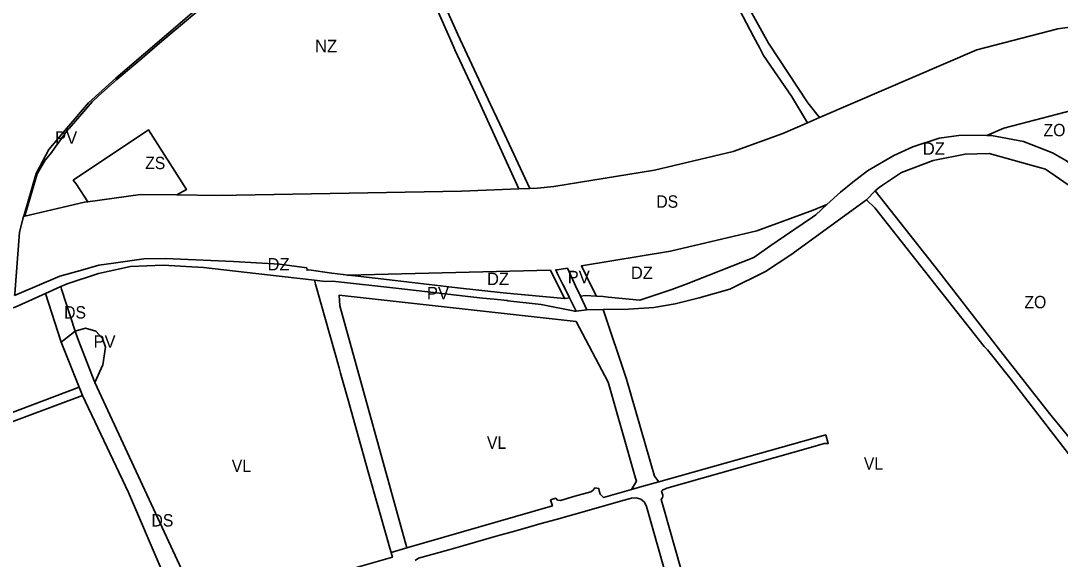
# Model space of a CAD drawing. Extents: x -650451 to -642268, y -1075216 to -1066610.
# Drawn here: x -649315 to -648056, y -1069613 to -1068961 of the extents above; entities that cross this region are included whole.
import ezdxf

# ---------------------------------------------------------------- set-up
doc = ezdxf.new("R2010")
doc.units = 0
doc.header["$LTSCALE"] = 6
doc.layers.add('1', color=7, linetype='Continuous', lineweight=35)
doc.layers.add('2', color=7, linetype='Continuous')
doc.layers.add('3', color=7, linetype='Continuous')

msp = doc.modelspace()

# ---------------------------------------------------------------- linework, layer by layer
at = {"layer": '1'}
for p, q in [((-649198.62, -1069032.08), (-649199.47, -1069030.73)), ((-648347.522, -1069078.405), (-648362.06, -1069084.664)), ((-648698.04, -1069163.983), (-648711.546, -1069164.545)), ((-648290.39, -1069177.69), (-648280.1, -1069166.97)), ((-649309.726, -1069197.515), (-649310.915, -1069197.791)), ((-649284.695, -1069291.033), (-649266.331, -1069282.804)), ((-649265.774, -1069350.068), (-649284.695, -1069291.033)), ((-648609.304, -1069310.668), (-648629.16, -1069310.91)), ((-649244.08, -1069404.753), (-649240.202, -1069414.528)), ((-649224.868, -1069398.944), (-649097.42, -1069673.33)), ((-649240.202, -1069414.528), (-649431.761, -1069486.57)), ((-648866.17, -1069604.48), (-648847.097, -1069598.995))]:
    msp.add_line(p, q, dxfattribs=at)
for points in [[(-648347.522, -1069078.405), (-648361.43, -1069060.64), (-648409.15, -1068988.44), (-648451.76, -1068910.91), (-648486.25, -1068831.83), (-648514.35, -1068741.53), (-648541.89, -1068618.64), (-648541.25, -1068592.3)], [(-648557.4, -1068599.9), (-648564.73, -1068604), (-648674.69, -1068668.8), (-648708.71, -1068688.85), (-648716.74, -1068693.46), (-648741.55, -1068707.69), (-648760.84, -1068718.03), (-648869.79, -1068776.47), (-648867.58, -1068796.62), (-648859.8, -1068812.06), (-648854.89, -1068822.63), (-648852.55, -1068827.68), (-648849.09, -1068835.12), (-648812.73, -1068917.03), (-648810.64, -1068921.71), (-648787.09, -1068974.36), (-648785.58, -1068977.74), (-648745.7, -1069062.33), (-648734.54, -1069086.13), (-648698.04, -1069163.983)], [(-648557.4, -1068599.9), (-648537.29, -1068681.95), (-648521.92, -1068750.34), (-648488.09, -1068854.16), (-648461.22, -1068915.44), (-648427.21, -1068980.13), (-648419.78, -1068994.25), (-648415.29, -1069003.16), (-648381.44, -1069052.48), (-648362.06, -1069084.664)], [(-648708.14, -1068679.23), (-648706.14, -1068683.36), (-648879.2, -1068778.3), (-648882.31, -1068780.07), (-648885.94, -1068782.12), (-648888.9, -1068783.8), (-648961.39, -1068831.77), (-649004.08, -1068863.3), (-649199.47, -1069030.73)], [(-648711.546, -1069164.545), (-648759.9, -1069058.37), (-648764.25, -1069048.81), (-648788.89, -1068996.52), (-648790.76, -1068992.26), (-648819.77, -1068926.23), (-648864.83, -1068826.73), (-648869.75, -1068816.27), (-648877.31, -1068801.52), (-648886.59, -1068786.97), (-648894.64, -1068791.12), (-648932.55, -1068815.43), (-648973.2, -1068842.87), (-648994.26, -1068858.51), (-649018.29, -1068878.25), (-649044.87, -1068900.96), (-649101.57, -1068950.24), (-649143.75, -1068986.04), (-649167.77, -1069006.42), (-649198.62, -1069032.08)], [(-648038.596, -1068968.281), (-648038.596, -1068968.284), (-648038.596, -1068968.284), (-648038.746, -1068968.301), (-648058.764, -1068970.927), (-648156.739, -1068996.273), (-648347.522, -1069078.405)], [(-649310.915, -1069197.791), (-649295.92, -1069146.18), (-649280.63, -1069116.87), (-649258.79, -1069091.17), (-649232.77, -1069060.44), (-649199.47, -1069030.73)], [(-649198.62, -1069032.08), (-649220.86, -1069052.39), (-649228.27, -1069059.17), (-649256.17, -1069091.73), (-649257.48, -1069092.31), (-649278.72, -1069122.09), (-649285.3, -1069130.07), (-649294.92, -1069146.36), (-649297.02, -1069153.17), (-649307.72, -1069190.58), (-649309.726, -1069197.515)], [(-648040.705, -1069069.547), (-648124.327, -1069091.181), (-648144.866, -1069099.987)], [(-649233.504, -1069180.181), (-649247.74, -1069158.71), (-649251.307, -1069154.155), (-649159.9, -1069093.23), (-649114.16, -1069165.46), (-649125.864, -1069172.018)], [(-648698.04, -1069163.983), (-648688.912, -1069163.603), (-648668.959, -1069161.838), (-648547.243, -1069141.81), (-648451.865, -1069119.456), (-648392.002, -1069097.554), (-648362.06, -1069084.664)], [(-648338.522, -1069183.389), (-648322.14, -1069168.56), (-648306.83, -1069156.57), (-648289.25, -1069142.79), (-648257.5, -1069124.41), (-648234.22, -1069113.6), (-648202.46, -1069103.3), (-648175.65, -1069099.64), (-648144.866, -1069099.987)], [(-648036.291, -1069139.458), (-648048.06, -1069130.81), (-648065.16, -1069121.12), (-648100.37, -1069107.1), (-648139.27, -1069100.05), (-648144.866, -1069099.987)], [(-648280.1, -1069166.97), (-648275.19, -1069162.87), (-648270.92, -1069159.99), (-648248.14, -1069144.65), (-648209.89, -1069130.36), (-648207.77, -1069129.95), (-648171.14, -1069122.83), (-648141.92, -1069121.66), (-648073.66, -1069140.86), (-648034.421, -1069167.61)], [(-649125.864, -1069172.018), (-649169.781, -1069171.432), (-649233.504, -1069180.181)], [(-648711.546, -1069164.545), (-648781.015, -1069167.44), (-649076.02, -1069172.683), (-649125.864, -1069172.018)], [(-648280.1, -1069166.97), (-648203.01, -1069264.73), (-648127.77, -1069361.38), (-648068.71, -1069436.57), (-647967.53, -1069559.94), (-647958.34, -1069570.698)], [(-649233.504, -1069180.181), (-649233.797, -1069180.221), (-649237.512, -1069180.731), (-649309.726, -1069197.515)], [(-648338.522, -1069183.389), (-648354.978, -1069190.492), (-648423.173, -1069215.44), (-648527.693, -1069239.938), (-648635.818, -1069257.857), (-648622.995, -1069283.455), (-648617.434, -1069294.508)], [(-648338.522, -1069183.389), (-648351.77, -1069195.88), (-648355.81, -1069198.88), (-648389.91, -1069221.86), (-648407.73, -1069233.88), (-648427.08, -1069247.75), (-648508.95, -1069280.01), (-648526.15, -1069286.21), (-648565.18, -1069299.46), (-648603.228, -1069295.53), (-648609.425, -1069295.033), (-648617.434, -1069294.508)], [(-648290.39, -1069177.69), (-648381.96, -1069244.46), (-648412.97, -1069264.69), (-648456.09, -1069286.03), (-648493.11, -1069296.38), (-648522.23, -1069303.81), (-648547.96, -1069308.01), (-648578.69, -1069310.32), (-648609.304, -1069310.668)], [(-648290.39, -1069177.69), (-648280.46, -1069187.61), (-648147.81, -1069355.26), (-648143.81, -1069359.39), (-648116.93, -1069393.25), (-648052.62, -1069476.32), (-647995.61, -1069549.95), (-647984.36, -1069564.49), (-647980.21, -1069569.97), (-647974.74, -1069577.39), (-647962.93, -1069594.39), (-647942.48, -1069623.82), (-647922.32, -1069649.56), (-647909.25, -1069673.35)], [(-649310.915, -1069197.791), (-649311.633, -1069197.958), (-649316.47, -1069216.91), (-649322.09, -1069291.73), (-649322.22, -1069293.54)], [(-648918.889, -1069268.875), (-648924.13, -1069268.21), (-648937.91, -1069266.51), (-648965.8, -1069262.75), (-648968.05, -1069263.06), (-648968.49, -1069260.36), (-649001.3, -1069255.92), (-649056.95, -1069252.55), (-649139.63, -1069248.73), (-649165.62, -1069249.43), (-649202.63, -1069254.4), (-649220.18, -1069257.03), (-649242.5, -1069263.3), (-649267.5, -1069270.41), (-649319.72, -1069292.47), (-649322.22, -1069293.54)], [(-649266.331, -1069282.804), (-649258.6, -1069279.34), (-649220.57, -1069266.88), (-649181.7, -1069258.52), (-649142.11, -1069257.07), (-649093.48, -1069259.74), (-649015.92, -1069268.62), (-648959.11, -1069275.13)], [(-648918.889, -1069268.875), (-648673.267, -1069262.895), (-648656.242, -1069297.116)], [(-648918.889, -1069268.875), (-648909.86, -1069270.02), (-648861.49, -1069275.34), (-648785.92, -1069284.2), (-648730.66, -1069290.43), (-648656.242, -1069297.116)], [(-648650.06, -1069296.39), (-648650.58, -1069295.34), (-648658.18, -1069280.27), (-648665.1, -1069266.53), (-648666.827, -1069262.738), (-648665.007, -1069262.694), (-648652.716, -1069260.657), (-648644.51, -1069278.16), (-648642.755, -1069281.898), (-648636.85, -1069294.49)], [(-649249.069, -1069336.66), (-649265.331, -1069285.923), (-649266.331, -1069282.804)], [(-648641.98, -1069312.45), (-648643.83, -1069312.66), (-648684.39, -1069304.67), (-648724.82, -1069299.92), (-648725.82, -1069299.81), (-648741.58, -1069298.16), (-648755.56, -1069296.7), (-648856.68, -1069285.01), (-648937.2, -1069276.37), (-648945.96, -1069276.64), (-648959.11, -1069275.13)], [(-648959.11, -1069275.13), (-648957.74, -1069280), (-648934.38, -1069362.79), (-648929.16, -1069381.32), (-648927.37, -1069387.62), (-648927.38, -1069387.623), (-648918.65, -1069418.53), (-648893.86, -1069506.89), (-648870.76, -1069589.26), (-648867.62, -1069599.37), (-648866.17, -1069604.48)], [(-649284.695, -1069291.033), (-649321.69, -1069307.61), (-649324.3, -1069308.59), (-649359.48, -1069321.82), (-649389.4, -1069333.35), (-649396.52, -1069336.09), (-649403.92, -1069338.26)], [(-648847.097, -1069598.995), (-648928.347, -1069306.125), (-648929.112, -1069293.123), (-648642.241, -1069324.949), (-648603.386, -1069398.357), (-648570.288, -1069514.714), (-648569.22, -1069518.4), (-648575.148, -1069528.347)], [(-648656.242, -1069297.116), (-648655.53, -1069297.18), (-648650.06, -1069296.39), (-648641.98, -1069312.45)], [(-648636.85, -1069294.49), (-648629.16, -1069310.91), (-648641.98, -1069312.45)], [(-648617.434, -1069294.508), (-648630.82, -1069293.63), (-648636.85, -1069294.49)], [(-648609.304, -1069310.668), (-648581.051, -1069394.771), (-648547.3, -1069512.136), (-648541.88, -1069518.95)], [(-649224.868, -1069398.944), (-649215.401, -1069377.666), (-649212.042, -1069356.072), (-649215.732, -1069345.709), (-649223.855, -1069336.859), (-649236.246, -1069333.207), (-649249.069, -1069336.66)], [(-649244.08, -1069404.753), (-649265.774, -1069350.068), (-649249.069, -1069336.66)], [(-649249.069, -1069336.66), (-649245.816, -1069346.14), (-649224.868, -1069398.944)], [(-649244.08, -1069404.753), (-649435.578, -1069476.772), (-649550.53, -1069519.68)], [(-649144.57, -1069624.6), (-649184.1, -1069532.2), (-649240.202, -1069414.528)], [(-648541.88, -1069518.95), (-648339.89, -1069462.28), (-648336.721, -1069472.592), (-648341.7, -1069472.91), (-648358.34, -1069477.46), (-648532.46, -1069526.68), (-648537.69, -1069529.37), (-648538.58, -1069530.42), (-648537.48, -1069534.16), (-648537.26, -1069535.39), (-648537.31, -1069536.66), (-648537.62, -1069537.89), (-648539.1, -1069540.51), (-648536.36, -1069550.18), (-648487.48, -1069722.44), (-648464.45, -1069730.89)], [(-648541.88, -1069518.95), (-648562.46, -1069524.76), (-648575.148, -1069528.347)], [(-648847.097, -1069598.995), (-648670.94, -1069548.34), (-648673.031, -1069540.935), (-648666.9, -1069539.07), (-648664.63, -1069541.29), (-648661.14, -1069541.65), (-648643.76, -1069536.63), (-648624.45, -1069531.22), (-648621.41, -1069529.16), (-648619.35, -1069526.39), (-648614.69, -1069527.17), (-648614.43, -1069530.21), (-648612.92, -1069534.15), (-648610.35, -1069537.04), (-648609.08, -1069537.94), (-648575.15, -1069528.35), (-648575.148, -1069528.347)], [(-648507.9, -1069721.38), (-648556.78, -1069549.12), (-648559.45, -1069543.91), (-648563.9, -1069540.12), (-648569.47, -1069538.32), (-648575.26, -1069538.78), (-648588.43, -1069542.59), (-648623.63, -1069552.56), (-648666.36, -1069564.58), (-648686.13, -1069570.14), (-648697.02, -1069573.2), (-648715.19, -1069578.39), (-648739.15, -1069585.04), (-648764.13, -1069592.1), (-648779.52, -1069596.46), (-648796.36, -1069601.22), (-648832.89, -1069611.59), (-648837.25, -1069614.21)], [(-649097.42, -1069673.33), (-649095.6, -1069673.31), (-649093.53, -1069673.97), (-649092.05, -1069675.06), (-648977.63, -1069642.42), (-648864.56, -1069610.15), (-648866.17, -1069604.48)]]:
    msp.add_lwpolyline(points, dxfattribs=at)

# ---------------------------------------------------------------- texts
at = {"layer": '2'}
for s, p in [('NZ', (-648958.335, -1068999.274)), ('PV', (-649273.219, -1069110.094)), ('DZ', (-648222.31, -1069123.33)), ('DZ', (-649015.885, -1069263.327)), ('PV', (-648652.398, -1069278.793)), ('PV', (-649226.671, -1069356.73))]:
    msp.add_text(s, height=15, dxfattribs=at).set_placement(p)
at = {"layer": '2', "width": 0.95}
for s, p in [('ZS', (-649164.115, -1069140.77)), ('VL', (-648750.164, -1069479.212)), ('VL', (-649059.187, -1069507.372)), ('VL', (-648293.669, -1069504.408)), ('DS', (-649156.463, -1069573.192))]:
    msp.add_text(s, height=15, dxfattribs=at).set_placement(p)
at = {"layer": '3', "width": 0.95}
for s, p in [('ZO', (-648076.028, -1069100.974)), ('DS', (-648545.054, -1069187.44)), ('ZO', (-648099.192, -1069309.086)), ('DS', (-649262.238, -1069321.537))]:
    msp.add_text(s, height=15, dxfattribs=at).set_placement(p)
at = {"layer": '3'}
for s, p in [('DZ', (-648575.901, -1069273.59)), ('DZ', (-648750.125, -1069281.004)), ('PV', (-648822.857, -1069298.33))]:
    msp.add_text(s, height=15, dxfattribs=at).set_placement(p)

doc.saveas('drawing.dxf')
